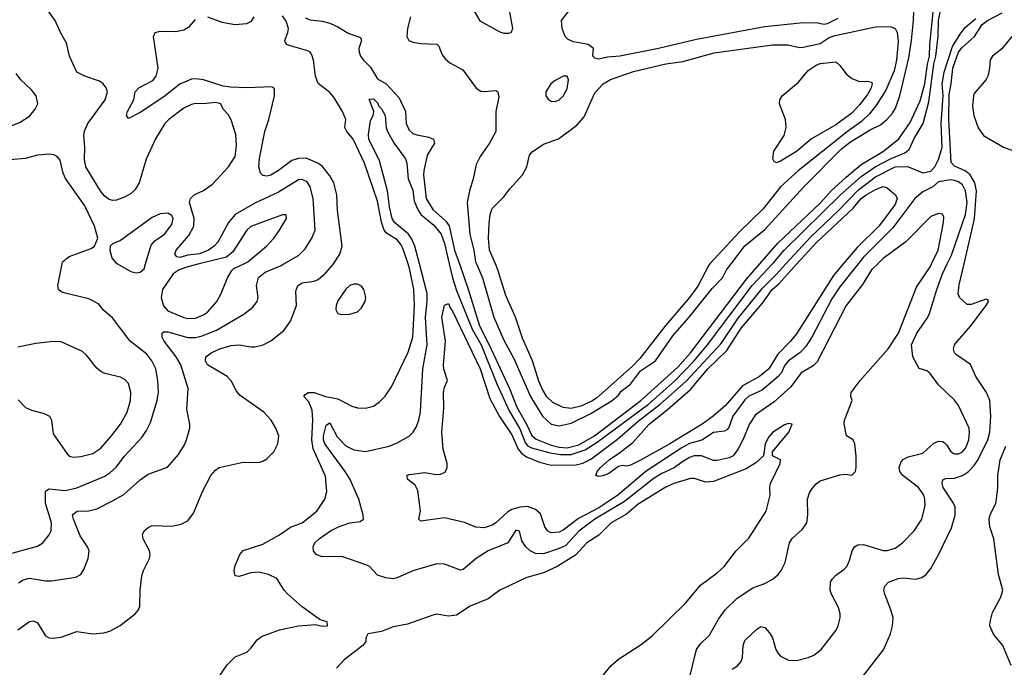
# Model space of a CAD drawing. Header units: inches. Extents: x 1173000 to 1307049, y 522583 to 678455.
# Tile 333 of 617: x 1292140 to 1297122, y 537960 to 541235. Entities that reach past the tile are written whole.
import ezdxf

# ---------------------------------------------------------------- set-up
doc = ezdxf.new("R2010")
doc.units = ezdxf.units.IN
doc.header["$MEASUREMENT"] = 0
doc.layers.add('B2593', color=7, linetype='Continuous')
doc.layers.add('B2594', color=7, linetype='Continuous')

msp = doc.modelspace()

# ---------------------------------------------------------------- linework, layer by layer
at = {"layer": 'B2593', "color": 5}
for points, elevation in [([(1292070, 538529.3), (1292230, 538572.3), (1292256.4, 538590), (1292289.8, 538630.2), (1292298.9, 538650), (1292300.2, 538690), (1292270.5, 538790), (1292270, 538850.6), (1292290, 538863.2), (1292370, 538855), (1292430, 538868.4), (1292570, 538926.8), (1292596.5, 538943.5), (1292627.9, 538972.1), (1292670, 539027.3), (1292757.6, 539122.4), (1292781.7, 539158.3), (1292801.2, 539198.8), (1292835.7, 539310), (1292843, 539350), (1292839.6, 539410), (1292828.3, 539470), (1292809.1, 539510), (1292784.1, 539544.1), (1292699.7, 539610), (1292610, 539726.9), (1292565.2, 539765.2), (1292538.9, 539798.9), (1292490, 539824), (1292370, 539852.3), (1292350, 539859.3), (1292337.2, 539870), (1292332.7, 539890), (1292354.1, 540000)], 960), ([(1292129.8, 538150.2), (1292190, 538191.1), (1292210, 538195.5), (1292230, 538185.7), (1292270, 538119.5), (1292289.2, 538109.2), (1292307.9, 538107.9), (1292350, 538112.6), (1292430, 538141.3), (1292510.1, 538130.1), (1292566.3, 538133.7), (1292596.6, 538143.4), (1292649.2, 538170.8), (1292724.7, 538230), (1292740.5, 538250), (1292748.5, 538270), (1292749, 538351), (1292758, 538422), (1292766, 538450), (1292796.4, 538510), (1292800.9, 538530), (1292796.8, 538550), (1292764.4, 538610), (1292761.1, 538630), (1292769.8, 538650.2), (1292790, 538667), (1292810, 538676.5), (1292910, 538674.3), (1292956.3, 538683.7), (1292990, 538701.3), (1293019.8, 538740.2), (1293067.4, 538852.6), (1293108, 538930), (1293130, 538956.9), (1293150, 538970.3), (1293270, 538997.3), (1293350, 538996.5), (1293370, 539002.2), (1293390, 539013.6), (1293425.8, 539050), (1293445.8, 539090), (1293450.8, 539130), (1293436.5, 539170), (1293412.8, 539210), (1293375.5, 539250), (1293254.8, 539334.8), (1293236.9, 539356.9), (1293210, 539408.4), (1293189.9, 539429.9), (1293091.1, 539490), (1293079.7, 539510), (1293082, 539530), (1293108.3, 539550), (1293153.5, 539570), (1293210, 539587.7), (1293250, 539590.6), (1293310, 539580.1), (1293330, 539581.1), (1293371.2, 539590), (1293410, 539610.2), (1293476.1, 539663.9), (1293510, 539710.3), (1293540.2, 539790), (1293537.3, 539862.7), (1293547.4, 539890), (1293570, 539903.5), (1293630, 539913), (1293650, 539921.8), (1293686.8, 539953.2), (1293724.7, 539995.3), (1293727.7, 540000)], 920), ([(1292133.2, 538386.8), (1292156.9, 538403.1), (1292190, 538411.4), (1292270, 538398), (1292301.8, 538398.2), (1292423.6, 538416.4), (1292449.2, 538430), (1292465.1, 538454.9), (1292486, 538510), (1292491.1, 538550), (1292483.5, 538570), (1292445.6, 538625.6), (1292411.9, 538710), (1292406.8, 538730), (1292410, 538734.9), (1292430.8, 538749.2), (1292490, 538752), (1292530, 538762), (1292610, 538801.7), (1292666.4, 538833.6), (1292750, 538908.2), (1292790, 538936.2), (1292887.3, 538972.7), (1292943.1, 539036.9), (1292974.5, 539085.5), (1292984.1, 539110), (1293000.4, 539170), (1293001.7, 539190), (1292986, 539266), (1292992.4, 539370), (1292956.1, 539490), (1292931.6, 539530), (1292870.6, 539610), (1292861, 539630), (1292860.4, 539650), (1292870, 539657.2), (1292890, 539657), (1292990, 539627.2), (1293030, 539628), (1293063.5, 539636.5), (1293135.4, 539664.6), (1293274.3, 539745.7), (1293319, 539781), (1293341.6, 539810), (1293346.3, 539830), (1293338.2, 539890), (1293348.4, 539931.6), (1293381.5, 539958.5), (1293459.7, 539990), (1293477.2, 540000)], 940), ([(1292635.6, 540000), (1292701.6, 539961.6), (1292730, 539954.6), (1292750, 539957.4), (1292770, 539975.5), (1292777.4, 540000)], 960), ([(1293048.3, 540000), (1292990, 539985.4), (1292947.5, 539970), (1292917.3, 539950), (1292863.4, 539870), (1292856.6, 539830), (1292868.1, 539788.1), (1292890, 539763.5), (1292970, 539728.9), (1292990, 539723.1), (1293030, 539725.1), (1293070, 539741.9), (1293090, 539756.1), (1293137.4, 539810), (1293160.2, 539850), (1293190.9, 539929.1), (1293213.6, 539966.4), (1293224, 539976), (1293273.7, 540000)], 960), ([(1293150, 537914), (1293190, 537973), (1293230, 538013), (1293290, 538037.3), (1293310, 538056.3), (1293341.3, 538098.7), (1293363.7, 538116.3), (1293454, 538150), (1293550, 538170.3), (1293636.4, 538176.4), (1293670, 538168), (1293698, 538170), (1293695.3, 538190), (1293661, 538201), (1293636.6, 538216.6), (1293570, 538266), (1293496.2, 538330), (1293477.6, 538350), (1293440.7, 538410), (1293398.4, 538430), (1293350, 538440.8), (1293310, 538438.6), (1293250, 538418.9), (1293230, 538422.7), (1293225.6, 538445.6), (1293228.8, 538470), (1293253.5, 538530), (1293270, 538550.2), (1293370, 538583.6), (1293455.5, 538630), (1293510, 538668.1), (1293570, 538691), (1293643.1, 538750), (1293684.1, 538810), (1293693.7, 538850), (1293686.8, 538926.8), (1293625, 539065), (1293619, 539110), (1293623.1, 539210), (1293620.5, 539260.5), (1293603, 539303), (1293577.7, 539330), (1293582.5, 539337.5), (1293599.3, 539350), (1293630.6, 539350.6), (1293686.7, 539330), (1293750, 539317.6), (1293820.3, 539280.3), (1293850, 539272.9), (1293890, 539271.3), (1293930, 539281.1), (1293958.9, 539301.1), (1293989.1, 539330.9), (1294021.7, 539378.3), (1294106.5, 539553.5), (1294129.9, 539630), (1294137.6, 539790), (1294134.1, 539870), (1294114.7, 539970), (1294105.1, 540000)], 880), ([(1296481.5, 540000), (1296450.2, 539970), (1296404.2, 539895.8), (1296322, 539790), (1296175.2, 539504.8), (1296155.4, 539484.6), (1296094.5, 539450), (1296041.7, 539378.3), (1295957.5, 539302.5), (1295862.5, 539237.5), (1295831.6, 539188.4), (1295802.9, 539117.1), (1295775.6, 539064.4), (1295750, 539029.1), (1295730, 539019.2), (1295670, 539005.2), (1295650, 539006.2), (1295590, 539030.3), (1295553.4, 539030), (1295530, 539021.7), (1295490, 538998), (1295451.8, 538968.2), (1295390, 538940.5), (1295350, 538916.1), (1295200.6, 538799.4), (1295050, 538710), (1294970, 538648.2), (1294903.6, 538576.4), (1294870, 538560.3), (1294790, 538534.6), (1294750, 538535.6), (1294722.7, 538550), (1294700.4, 538570), (1294680.3, 538600.3), (1294669.2, 538649.2), (1294650, 538653.3), (1294610.6, 538590), (1294510, 538549.8), (1294450.3, 538510), (1294384.8, 538455.2), (1294370, 538451), (1294290, 538481.5), (1294250, 538482.7), (1294130, 538448.7), (1294050, 538412.1), (1294030, 538407.4), (1293992.1, 538412.1), (1293950, 538425.6), (1293909.4, 538470), (1293896.8, 538476.8), (1293770, 538520.7), (1293670, 538518), (1293640.9, 538530), (1293627.3, 538550), (1293625.6, 538570), (1293633.6, 538590), (1293654.7, 538610), (1293713, 538650), (1293753.6, 538670), (1293810, 538690.2), (1293863, 538697), (1293879.5, 538710), (1293878.4, 538730), (1293856.8, 538810), (1293811.9, 538910), (1293787.3, 538950), (1293684, 539090), (1293676.6, 539110), (1293677.2, 539130), (1293690, 539184.9), (1293710, 539196.5), (1293745.7, 539125.7), (1293790, 539079.5), (1293830, 539059.8), (1293890, 539051.9), (1294010, 539078.9), (1294050, 539095), (1294110, 539129.1), (1294130.5, 539149.5), (1294145.6, 539174.4), (1294160.3, 539210), (1294168.5, 539251.5), (1294179.7, 539470), (1294201.5, 539590), (1294192.8, 539730), (1294202.2, 539810), (1294201.6, 539850), (1294162.4, 540000)], 860), ([(1296382.3, 540000), (1296290, 539883.4), (1296250, 539822.8), (1296148.8, 539630), (1296118.2, 539581.8), (1296090, 539552.6), (1296030, 539509.9), (1296011.9, 539488.1), (1295992.4, 539447.6), (1295977.7, 539430), (1295897.6, 539362.4), (1295830, 539331.1), (1295810, 539313.1), (1295749.3, 539230), (1295727.5, 539172.5), (1295718.4, 539161.6), (1295705.7, 539154.3), (1295650, 539148.1), (1295591, 539109), (1295530, 539092.3), (1295490, 539069.4), (1295310, 538952.2), (1295167.4, 538830), (1295070, 538767.2), (1294967, 538713), (1294890, 538653.1), (1294870, 538642.8), (1294830, 538640.5), (1294810.4, 538650.4), (1294798.1, 538670), (1294775.7, 538735.7), (1294750, 538758.1), (1294710, 538773.8), (1294670, 538769.9), (1294630, 538758.1), (1294610, 538745.6), (1294550, 538691.3), (1294530, 538678.5), (1294490, 538666), (1294448.4, 538668.4), (1294390, 538691.6), (1294290, 538716.3), (1294170, 538699.5), (1294159.5, 538710), (1294167.8, 538750), (1294154.6, 538854.6), (1294140.7, 538880.7), (1294104.5, 538910), (1294099.3, 538930), (1294110, 538934.9), (1294190, 538945), (1294245.6, 538934.4), (1294270, 538936.4), (1294292.5, 538947.5), (1294303.6, 538970), (1294302.6, 538990), (1294283.5, 539063.5), (1294275.6, 539150), (1294286.1, 539270), (1294284.6, 539350), (1294290, 539377.3), (1294304.7, 539410), (1294287, 539467), (1294284.8, 539490), (1294295.4, 539610), (1294276.5, 539730), (1294290, 539791), (1294310, 539799.3), (1294317.9, 539777.9), (1294330, 539761.5), (1294470, 539469.2), (1294519.1, 539319.1), (1294568.6, 539228.6), (1294630, 539135.1), (1294663, 539063), (1294680.6, 539040.6), (1294705, 539025), (1294770, 538997.8), (1294830, 538981.8), (1294955.9, 538984.1), (1294990, 538992.8), (1295030, 539013.2), (1295165.7, 539114.3), (1295270, 539204.5), (1295381.6, 539290), (1295510, 539404.8), (1295690, 539598.1), (1295775.1, 539724.9), (1295900.4, 539879.6), (1295970, 539948.7), (1296017.1, 540000)], 840), ([(1294313.8, 540000), (1294330, 539929.1), (1294350, 539865.3), (1294429.4, 539669.4), (1294474.4, 539590), (1294553.6, 539393.6), (1294616.9, 539256.9), (1294670, 539166.1), (1294697.1, 539097.1), (1294710, 539080.6), (1294730, 539070), (1294824.7, 539044.7), (1294875.9, 539035.9), (1294930, 539035.6), (1295000.6, 539059.4), (1295061.9, 539098.1), (1295322.3, 539290), (1295453.1, 539406.9), (1295552.4, 539510), (1295620.6, 539590), (1295846.1, 539890), (1295949.8, 540000)], 860), ([(1294365.4, 540000), (1294410, 539872.6), (1294466.1, 539686.1), (1294514.7, 539594.7), (1294618.2, 539370), (1294656.3, 539276.3), (1294705.2, 539190), (1294732, 539132), (1294754.1, 539114.1), (1294830, 539083.4), (1294870, 539073.5), (1294910, 539070.8), (1294970, 539085.9), (1295048.3, 539130), (1295283.2, 539310), (1295470, 539478.6), (1295533.6, 539550), (1295818, 539922), (1295885.6, 540000)], 880), ([(1294450.7, 540000), (1294482.6, 539930), (1294539.1, 539730), (1294590, 539615.1), (1294640.9, 539520.9), (1294724.4, 539330), (1294785.3, 539230), (1294829.6, 539189.6), (1294870, 539180.7), (1294930, 539194.1), (1295030, 539242.8), (1295137.7, 539310), (1295170, 539336.5), (1295184.2, 539355.8), (1295230, 539391.2), (1295280.7, 539459.3), (1295357.3, 539510), (1295444.2, 539635.8), (1295527.3, 539730), (1295644, 539876), (1295696.2, 539930), (1295716.8, 539970), (1295739.5, 540000)], 920), ([(1295632.4, 540000), (1295626.5, 539993.5), (1295571.8, 539888.2), (1295530, 539830), (1295409.4, 539690.6), (1295277.8, 539522.2), (1295238.8, 539481.2), (1295059.1, 539320.9), (1295034.7, 539305.3), (1294979, 539281), (1294930, 539269.3), (1294890, 539274.2), (1294838.5, 539298.5), (1294808.1, 539328.1), (1294785.7, 539365.7), (1294767.3, 539407.3), (1294734.5, 539510), (1294684.7, 539624.7), (1294649.3, 539730), (1294600.7, 539840.7), (1294559.6, 539970), (1294547.1, 540000)], 920), ([(1296307.6, 540000), (1296258.3, 539941.7), (1296070, 539647.1), (1296040.9, 539610), (1295976.4, 539543.6), (1295930, 539468.6), (1295883, 539430), (1295796.8, 539383.2), (1295710, 539281.8), (1295649.4, 539230), (1295592.9, 539190), (1295430.1, 539090), (1295285.5, 539010), (1295230, 538982.9), (1295210, 538977.2), (1295190, 538981.2), (1295170, 538975.1), (1295120.6, 538939.4), (1295090, 538927.6), (1295070, 538925.1), (1295055.3, 538930), (1295061.3, 538950), (1295079.2, 538970), (1295123.2, 539010), (1295175.8, 539044.2), (1295242.8, 539097.2), (1295324.5, 539190), (1295417.1, 539262.9), (1295534.9, 539365.1), (1295621.3, 539470), (1295717.4, 539562.6), (1295790, 539675), (1295898.8, 539801.2), (1295948.4, 539870), (1295980.7, 539899.3), (1296072.7, 540000)], 820), ([(1295522, 537878), (1295564.1, 538050), (1295583, 538077), (1295630, 538123.1), (1295676.1, 538203.9), (1295709.9, 538250.1), (1295770, 538310.2), (1295850, 538362), (1295910, 538383.6), (1295952.3, 538407.7), (1295978, 538430), (1295992.8, 538450), (1296012.6, 538490), (1296035.1, 538590), (1296049.1, 538610.9), (1296101.4, 538658.6), (1296122.6, 538690), (1296128.4, 538730), (1296125.7, 538810), (1296137, 538843), (1296150, 538863.8), (1296170, 538888.2), (1296190, 538903.8), (1296290, 538933.4), (1296316.3, 538936.3), (1296350, 538932), (1296368.9, 538951.1), (1296373.2, 538970), (1296372, 539028), (1296365.1, 539090), (1296357.2, 539110), (1296323.7, 539130), (1296311.8, 539191.8), (1296313, 539210), (1296352.4, 539310), (1296346, 539330), (1296347.1, 539350), (1296392.3, 539410), (1296534.2, 539570), (1296587.2, 539650), (1296677.8, 539882.2), (1296749.9, 539990), (1296754.6, 540000)], 860), ([(1295746, 537950), (1295771.6, 537968.4), (1295790.7, 537990), (1295797, 538010), (1295801.3, 538070), (1295810, 538096.5), (1295870, 538153.4), (1295890, 538166), (1295910, 538161.7), (1295934.6, 538134.6), (1295948.9, 538108.9), (1295966.6, 538050), (1295977.2, 538030), (1295990, 538015.8), (1296030, 537996.5), (1296070, 537994.4), (1296130, 538009.1), (1296157.7, 538022.3), (1296195.6, 538050), (1296271.6, 538148.4), (1296281.7, 538170), (1296290.9, 538210), (1296290.9, 538230), (1296282.5, 538262.5), (1296247.6, 538330), (1296241.5, 538350), (1296243.1, 538390), (1296252.1, 538407.9), (1296270, 538426.4), (1296310, 538454), (1296324.7, 538470), (1296339.2, 538500.8), (1296352.1, 538550), (1296363.5, 538570), (1296380.5, 538579.5), (1296410, 538581.1), (1296510, 538551.3), (1296530, 538551.2), (1296570, 538562.9), (1296606.4, 538590), (1296666.6, 538650), (1296705.5, 538710), (1296721.1, 538778.9), (1296720.9, 538810), (1296714.7, 538830), (1296687.6, 538870), (1296608.6, 538930), (1296594.2, 538950), (1296589.7, 538970), (1296600.5, 538999.5), (1296609.8, 539010.2), (1296635.7, 539024.3), (1296710, 539043.6), (1296766, 539094), (1296790, 539104.2), (1296810, 539102.4), (1296817.3, 539097.3), (1296830, 539085.5), (1296850, 539053), (1296863.4, 539043.4), (1296870, 539039.5), (1296890, 539040.3), (1296910, 539050.3), (1296927.4, 539070), (1296942.6, 539110), (1296946.8, 539146.8), (1296944.2, 539170), (1296890, 539283.6), (1296870, 539311.2), (1296790, 539387.8), (1296746.3, 539446.3), (1296730, 539459.7), (1296691.7, 539471.7), (1296659.6, 539530), (1296653.3, 539590), (1296678.8, 539650), (1296732.8, 539727.2), (1296744.1, 539750), (1296780.4, 539870), (1296809.9, 539950.1), (1296833.7, 540000)], 840), ([(1296370, 537867), (1296510.6, 538049.4), (1296545.7, 538130), (1296556, 538170), (1296559.2, 538210), (1296548.7, 538250), (1296516.9, 538330), (1296512.8, 538350), (1296516.9, 538370), (1296536.2, 538390), (1296586, 538410), (1296610, 538412.7), (1296674.3, 538405.7), (1296705.5, 538414.5), (1296726.3, 538430), (1296750, 538460.4), (1296790, 538528.2), (1296854.9, 538665.1), (1296874.3, 538730), (1296873.7, 538770), (1296865.4, 538790), (1296812.6, 538870), (1296807.2, 538890), (1296810, 538903), (1296814.3, 538910), (1296825.4, 538914.6), (1296870, 538916.4), (1296910, 538929.3), (1296941.2, 538950), (1296970, 538980.6), (1296990, 539010.8), (1297038.6, 539110), (1297048.8, 539150), (1297054.1, 539230), (1297048.9, 539308.9), (1297032, 539350), (1296978, 539430), (1296951.2, 539491.2), (1296880.7, 539540.7), (1296870.5, 539550.5), (1296865.4, 539570), (1296871, 539590), (1296885.4, 539610), (1296952.6, 539687.4), (1297031.1, 539790), (1297041.7, 539810), (1297038.2, 539818.2), (1297030, 539821.7), (1296954.5, 539794.5), (1296934, 539794), (1296895.1, 539830), (1296888.4, 539848.4), (1296893.8, 539893.8), (1296918.5, 540000)], 820), ([(1292132.4, 539312.4), (1292170, 539273.4), (1292200.2, 539260.2), (1292264.4, 539244.4), (1292290.3, 539230.3), (1292301.1, 539210), (1292310, 539140.7), (1292379.9, 539039.9), (1292390, 539028.5), (1292410, 539022.6), (1292450, 539026.5), (1292510, 539042), (1292550, 539069.1), (1292604.8, 539130), (1292650, 539190.3), (1292684, 539250), (1292701.1, 539310), (1292702.5, 539350), (1292690, 539395.1), (1292674.3, 539414.3), (1292650, 539427.8), (1292570, 539445), (1292550, 539455.3), (1292530, 539472.6), (1292478.4, 539538.4), (1292457.5, 539557.5), (1292350, 539605.8), (1292310, 539608.2), (1292222, 539598), (1292130, 539578.7)], 980), ([(1295034.5, 537850), (1295132.8, 537970), (1295170, 538000.9), (1295285.2, 538074.8), (1295340.7, 538119.3), (1295510, 538286.5), (1295585, 538375), (1295670, 538437.8), (1295704.4, 538470), (1295766.2, 538550), (1295830, 538612.9), (1295917.6, 538750), (1295938.3, 538830), (1295935.6, 538870), (1295939.1, 538890), (1295987.8, 538990), (1295989.2, 539010), (1295948.7, 539030), (1295949, 539050), (1296031.8, 539150), (1296048, 539190), (1296030, 539192.8), (1296010, 539186.3), (1295950, 539148.3), (1295930, 539126), (1295912.8, 539090), (1295903, 539030), (1295865.2, 538994.8), (1295816.3, 538963.7), (1295650, 538899.7), (1295610, 538896.8), (1295555.3, 538915.3), (1295534.9, 538914.9), (1295450, 538889.5), (1295410, 538871.6), (1295270, 538784.3), (1295210, 538735), (1295133.5, 538690), (1295070, 538628.8), (1295010, 538589.9), (1294952.5, 538527.5), (1294860.1, 538470), (1294790, 538438), (1294706.2, 538413.8), (1294570.1, 538349.9), (1294510, 538306.8), (1294419.5, 538270), (1294350, 538224.2), (1294310, 538219.2), (1294250, 538228.2), (1294230, 538224.7), (1294101.7, 538178.3), (1294030, 538164.1), (1293970, 538141.7), (1293902, 538130), (1293891, 538110), (1293891, 538090), (1293876, 538070), (1293782.5, 537997.5), (1293743.5, 537956.5)], 880), ([(1297156.8, 537970), (1297114.1, 538070), (1297067.1, 538127.1), (1297049.7, 538170), (1297050.2, 538190), (1297062.4, 538237.6), (1297104.5, 538315.5), (1297114.7, 538350), (1297093.1, 538430), (1297069.4, 538610), (1297048.5, 538670), (1297045.6, 538710), (1297050, 538730.8), (1297079.4, 538790), (1297083.2, 538810), (1297089.9, 538870.1), (1297089.9, 538929.9), (1297101.4, 539010), (1297130, 539077.8)], 780)]:
    msp.add_lwpolyline(points, dxfattribs=dict(at, elevation=elevation))
at = {"layer": 'B2593', "color": 5, "elevation": 920}
msp.add_lwpolyline([(1293850, 539898), (1293830, 539898), (1293810.8, 539890), (1293790, 539871.6), (1293750, 539814), (1293741.5, 539790), (1293739.5, 539770), (1293750, 539748.4), (1293770, 539743.7), (1293810, 539746.4), (1293850, 539757.3), (1293870, 539777.3), (1293887.8, 539810), (1293891, 539830), (1293881.3, 539870), (1293870, 539887)], close=True, dxfattribs=at)
at = {"layer": 'B2594', "color": 5}
for points, elevation in [([(1295739.5, 540000), (1295808.7, 540091.3), (1295910, 540174.6), (1296107, 540390), (1296297.9, 540582.1), (1296343.5, 540616.5), (1296442.8, 540677.2), (1296496.3, 540703.7), (1296527.8, 540730), (1296557.2, 540762.8), (1296572.4, 540787.6), (1296594, 540850), (1296638.8, 541041.2), (1296652.9, 541130), (1296662.5, 541230), (1296665.9, 541330)], 920), ([(1293477.2, 540000), (1293550, 540041.8), (1293584.1, 540075.9), (1293618.8, 540130), (1293635.6, 540170), (1293625.2, 540330), (1293609.1, 540389.1), (1293594.9, 540414.9), (1293570, 540427.4), (1293550, 540424.9), (1293450, 540363.4), (1293330, 540306.4), (1293230.9, 540249.1), (1293197.3, 540210), (1293143.1, 540110), (1293123.9, 540090), (1293095, 540070), (1293050, 540051.4), (1292990, 540043.7), (1292950, 540032.7), (1292935.3, 540035.3), (1292925.4, 540050), (1292932.2, 540070), (1292996.7, 540143.3), (1293021.3, 540190), (1293022.4, 540230), (1292999.8, 540310), (1293004.4, 540330), (1293022.6, 540350), (1293070, 540371.4), (1293116.3, 540403.7), (1293196.5, 540490), (1293230, 540543.8), (1293237.4, 540597.4), (1293234.5, 540654.5), (1293210, 540728.7), (1293194.8, 540754.8), (1293170, 540782), (1293158, 540810), (1293130, 540816.2), (1293070, 540809.7), (1293030, 540810.7), (1293010, 540806.6), (1292970, 540788.1), (1292894.4, 540730), (1292875.2, 540710), (1292827.9, 540632.1), (1292780.8, 540530), (1292744.8, 540410), (1292724.1, 540375.9), (1292704.1, 540355.9), (1292670, 540337), (1292630, 540322.6), (1292610, 540320.6), (1292590, 540326.9), (1292570, 540341.7), (1292550, 540366), (1292474.6, 540490), (1292468.1, 540528.1), (1292469.5, 540590), (1292464.6, 540650), (1292468, 540672), (1292485, 540710), (1292572.2, 540830), (1292583.9, 540870), (1292578.3, 540890), (1292562.4, 540910), (1292543.2, 540923.2), (1292469.5, 540950), (1292429.6, 540970), (1292391.3, 541050), (1292376.6, 541116.6), (1292346, 541170), (1292319.6, 541230), (1292262, 541310)], 940), ([(1294432.4, 541290), (1294469.2, 541229.2), (1294570, 541172.8), (1294590, 541166), (1294613.9, 541166.1), (1294627, 541170), (1294635.4, 541190), (1294613.3, 541310)], 940), ([(1296279.9, 541240.1), (1296226.3, 541213.7), (1296210, 541210.5), (1296170, 541218.2), (1296090, 541217.1), (1295910, 541198.9), (1295564.5, 541135.5), (1295373.1, 541090), (1295177.1, 541050), (1295114.6, 541045.4), (1295070, 541035.5), (1295050, 541039.7), (1295040.5, 541050), (1295044.2, 541090), (1295016.2, 541110), (1294943, 541123), (1294914.7, 541134.7), (1294899.8, 541150), (1294884.4, 541190), (1294882, 541230), (1294927.4, 541290)], 920), ([(1295885.6, 540000), (1295975.8, 540104.2), (1296190, 540307.2), (1296245.3, 540370), (1296322.2, 540437.8), (1296398.2, 540501.8), (1296510.5, 540570), (1296587.7, 540632.3), (1296645.2, 540714.8), (1296696.1, 540823.9), (1296719.6, 540910), (1296734.2, 541010), (1296744.5, 541050), (1296745.2, 541110), (1296764.2, 541290)], 880), ([(1295949.8, 540000), (1295954.8, 540005.2), (1296008.9, 540070), (1296293.1, 540350), (1296398.4, 540441.6), (1296468.9, 540491.1), (1296550, 540533.6), (1296619.2, 540560.8), (1296641.5, 540578.5), (1296666.6, 540633.4), (1296711.2, 540710), (1296739.8, 540820.2), (1296765.8, 541010), (1296776.3, 541050), (1296787.5, 541150), (1296789.2, 541230), (1296800.4, 541290)], 860), ([(1296918.5, 540000), (1296971.5, 540228.5), (1296981.3, 540370), (1296972.8, 540410), (1296949.6, 540450), (1296924.1, 540470), (1296870, 540494.6), (1296853.4, 540513.4), (1296841.6, 540730), (1296843.1, 540856.9), (1296854, 540910), (1296862.2, 540990), (1296890, 541070.4), (1296907.2, 541092.8), (1296971.4, 541150), (1297010.2, 541210), (1297037.8, 541230), (1297110.7, 541269.3)], 820), ([(1293727.7, 540000), (1293759.8, 540050), (1293772.1, 540090), (1293748.4, 540270), (1293745.1, 540350), (1293729.9, 540409.9), (1293710, 540446), (1293672.1, 540492.1), (1293648.8, 540508.8), (1293590, 540535.4), (1293550, 540532.8), (1293517.7, 540522.3), (1293450, 540472), (1293410, 540449.1), (1293390, 540443.7), (1293370, 540446.6), (1293358, 540458), (1293349.8, 540490), (1293353.6, 540533.6), (1293379.9, 540670), (1293400.7, 540730), (1293429.8, 540849.8), (1293430, 540882), (1293426, 540890), (1293415.5, 540895.5), (1293290.1, 540889.9), (1293206.4, 540893.6), (1293170, 540899.2), (1293070, 540930.4), (1293030, 540936.4), (1293010, 540934.5), (1292950, 540909), (1292870, 540845.6), (1292750, 540766.2), (1292690, 540735.1), (1292680.5, 540750), (1292685.6, 540770), (1292717.2, 540830), (1292725.1, 540870), (1292742.4, 540890), (1292812.9, 540927.1), (1292831.1, 540950), (1292840.4, 540990), (1292817, 541150), (1292825.2, 541170), (1292850, 541176.5), (1292930, 541175.8), (1292970, 541183.6), (1292999.2, 541200.8), (1293030, 541236.3)], 920), ([(1293090, 541249.1), (1293163, 541223), (1293230, 541210.8), (1293290, 541216.1), (1293312.4, 541227.6), (1293325.8, 541250)], 920), ([(1294105.1, 540000), (1294082.8, 540070), (1294070, 540096.7), (1294050, 540122.1), (1293996.2, 540156.2), (1293985, 540170), (1293970.9, 540210.9), (1293950, 540318), (1293884.8, 540510), (1293827.9, 540630), (1293795, 540670), (1293786, 540690), (1293790.3, 540730), (1293773.8, 540770), (1293730, 540842.6), (1293710, 540866.7), (1293650, 540911.4), (1293637.1, 540950), (1293626.7, 541030), (1293617.8, 541057.8), (1293609.9, 541069.9), (1293597.5, 541077.5), (1293504.1, 541104.1), (1293491.7, 541110), (1293483.3, 541123.3), (1293481.2, 541130), (1293497.3, 541170), (1293499.6, 541190), (1293487.8, 541227.8), (1293470, 541255)], 880), ([(1293583.9, 541243.9), (1293610, 541233.4), (1293670, 541226.8), (1293710, 541217), (1293750, 541199.4), (1293805.2, 541165.2), (1293864.7, 541144.7), (1293869.3, 541130), (1293856.8, 541090), (1293857.3, 541070), (1293865, 541050), (1293879.1, 541030), (1293915.5, 540995.5), (1293950, 540935), (1293994.8, 540910), (1294059.6, 540839.6), (1294092.7, 540770), (1294095.7, 540710), (1294110, 540676.3), (1294130, 540659.8), (1294150, 540651.8), (1294210, 540640.4), (1294234.5, 540630), (1294239.8, 540610), (1294201.6, 540550), (1294184.8, 540470), (1294182.8, 540450), (1294196.7, 540330), (1294230, 540274.7), (1294295.8, 540215.8), (1294312.7, 540192.7), (1294340.9, 540070), (1294365.4, 540000)], 880), ([(1294117.7, 541250), (1294101.7, 541190), (1294099.8, 541150), (1294109.2, 541130), (1294130, 541121.3), (1294170, 541115), (1294250.8, 541110.8), (1294260.8, 541100.8), (1294277.4, 541057.4), (1294294.4, 541034.4), (1294316.5, 541016.5), (1294381.9, 540981.9), (1294450, 540888.9), (1294474, 540874), (1294490, 540871.3), (1294550, 540877.3), (1294558.9, 540870), (1294564.3, 540844.3), (1294549.3, 540770), (1294549.3, 540670), (1294516.8, 540610), (1294470, 540543.5), (1294450, 540502.2), (1294435, 540430), (1294415.3, 540370), (1294404.8, 540310), (1294417.9, 540150), (1294437.9, 540070), (1294446.2, 540010), (1294450.7, 540000)], 920), ([(1296017.1, 540000), (1296142.9, 540137.1), (1296282.6, 540270), (1296385, 540375), (1296470, 540439.9), (1296570, 540490.4), (1296632.5, 540492.5), (1296710, 540461.3), (1296751.2, 540468.8), (1296770, 540490.5), (1296790, 540528.4), (1296807.7, 540590), (1296803.5, 540710), (1296813.3, 540850), (1296808.5, 540910), (1296817.5, 540970), (1296860.4, 541099.6), (1296898.5, 541161.5), (1296924.1, 541195.9), (1296978.5, 541241.5)], 840), ([(1294547.1, 540000), (1294517.9, 540070), (1294512.9, 540130), (1294515.8, 540204.2), (1294521.1, 540250), (1294530, 540280.6), (1294590, 540338.4), (1294620.5, 540379.5), (1294684.8, 540450), (1294705.5, 540490), (1294719.1, 540550), (1294732.6, 540567.4), (1294790, 540605.7), (1294866.8, 540633.2), (1294958.9, 540701.1), (1294996, 540744), (1295050, 540865.1), (1295092, 540910), (1295130, 540932.1), (1295246.7, 540973.3), (1295410, 541010.9), (1295496.4, 541023.6), (1295653.3, 541066.7), (1295950, 541108), (1296027.2, 541107.2), (1296085.9, 541094.1), (1296104.6, 541095.4), (1296190, 541114.3), (1296235.6, 541144.4), (1296265.8, 541154.2), (1296470, 541198.1), (1296521.2, 541201.2), (1296550, 541198.2), (1296569.8, 541189.8), (1296580.6, 541170), (1296584.4, 541124.4), (1296576.6, 541030), (1296564.5, 540975.5), (1296522, 540878), (1296475.6, 540804.4), (1296440.7, 540759.3), (1296399.8, 540720.2), (1296329.5, 540670), (1296079.6, 540470), (1295990, 540390.5), (1295901.7, 540278.3), (1295780, 540160), (1295632.4, 540000)], 920), ([(1297160.1, 541150), (1297110, 541087.3), (1297062.8, 541050), (1297050, 541031.3), (1297048.1, 540988.1), (1297039.3, 540950), (1297030, 540932.6), (1296970, 540860.8), (1296966.3, 540850), (1296961.7, 540798.3), (1296968.2, 540750), (1296990, 540688.2), (1297017.4, 540650), (1297118.2, 540590), (1297174.2, 540570)], 820), ([(1292025.2, 540670), (1292142.6, 540717.4), (1292190, 540747.2), (1292217.8, 540782.2), (1292231.1, 540810), (1292222.6, 540850), (1292200, 540880), (1292145.1, 540930), (1292122, 540962)], 960), ([(1294162.4, 540000), (1294139, 540090), (1294125.1, 540125.1), (1294107.3, 540150), (1294036, 540210), (1294024.1, 540230), (1294011.7, 540288.3), (1294001.6, 540370), (1293961.1, 540521.1), (1293907.1, 540630), (1293905, 540655), (1293915.3, 540724.7), (1293929.3, 540750.7), (1293931.6, 540770), (1293907.8, 540832.2), (1293930, 540834.7), (1293950, 540814.3), (1293957.4, 540797.4), (1293970, 540783.8), (1293990.1, 540750), (1293994, 540690), (1294000.8, 540670), (1294032.9, 540612.9), (1294091.7, 540531.7), (1294099.8, 540510), (1294106, 540430), (1294130, 540372.2), (1294136.5, 540316.5), (1294154.5, 540274.5), (1294170.6, 540250), (1294235.6, 540195.6), (1294273.3, 540150), (1294290, 540103.8), (1294313.8, 540000)], 860), ([(1292354.1, 540000), (1292356, 540010), (1292390, 540037.1), (1292501.5, 540078.5), (1292519, 540090), (1292536, 540130), (1292518.7, 540190), (1292470, 540292.8), (1292371, 540431), (1292359.3, 540459.3), (1292344, 540524), (1292330, 540542.6), (1292312.1, 540552.1), (1292290, 540555), (1292230, 540549), (1292170, 540533.3), (1292090, 540526)], 960), ([(1296833.7, 540000), (1296855, 540045), (1296926.4, 540250), (1296933.7, 540310), (1296925.5, 540370), (1296910, 540399.9), (1296890, 540415.5), (1296870, 540422), (1296850, 540425.1), (1296790, 540415), (1296760.6, 540390), (1296710, 540364.6), (1296669.6, 540330), (1296557.7, 540182.3), (1296410, 540034.9), (1296382.3, 540000)], 840), ([(1296072.7, 540000), (1296170, 540106.5), (1296357.4, 540282.6), (1296398.2, 540330), (1296423.9, 540350), (1296470, 540375.7), (1296510, 540390.8), (1296530, 540385.2), (1296571.1, 540350), (1296580.8, 540330), (1296570, 540300.8), (1296487.9, 540190), (1296377.3, 540082.7), (1296307.6, 540000)], 820), ([(1292777.4, 540000), (1292805.9, 540094.1), (1292823.9, 540116.1), (1292872.2, 540150), (1292910, 540199.5), (1292916.2, 540230), (1292910, 540244.2), (1292890, 540257.2), (1292850, 540253.3), (1292810, 540234.7), (1292650, 540119), (1292610, 540102), (1292598, 540090), (1292596, 540070), (1292606, 540030), (1292625.8, 540005.8), (1292635.6, 540000)], 960), ([(1293273.7, 540000), (1293294.4, 540010), (1293388.1, 540090), (1293425.8, 540130), (1293455.3, 540170), (1293489.5, 540230), (1293488.9, 540248.9), (1293470, 540247.3), (1293310, 540188.3), (1293289.5, 540170), (1293219.3, 540060.7), (1293185.7, 540034.3), (1293048.3, 540000)], 960), ([(1296754.6, 540000), (1296787.6, 540070), (1296815.3, 540210), (1296815.5, 540235.5), (1296810, 540251.8), (1296790, 540255.4), (1296750, 540240.4), (1296626, 540114), (1296510, 540027.3), (1296481.5, 540000)], 860)]:
    msp.add_lwpolyline(points, dxfattribs=dict(at, elevation=elevation))
for points, elevation in [([(1296390, 540922.1), (1296430, 540923.3), (1296450, 540918.8), (1296454.2, 540910), (1296449.1, 540890), (1296430, 540855.8), (1296390, 540804.3), (1296350, 540762.9), (1296270, 540703.6), (1296147.4, 540632.6), (1296070, 540568.7), (1295990, 540519.8), (1295970, 540511.2), (1295957.7, 540517.7), (1295951, 540531), (1295956.2, 540570), (1296008.9, 540650), (1296018.2, 540690), (1296015.1, 540730), (1295984.6, 540810), (1295986.5, 540830), (1295999, 540850), (1296081.6, 540918.4), (1296130, 540977.3), (1296170, 541005.7), (1296190, 541013.8), (1296270, 541021.8), (1296290, 541003.7), (1296321.7, 540961.7), (1296350, 540936.9)], 880), ([(1294890, 540949.7), (1294850, 540927.8), (1294828.2, 540910), (1294803, 540870), (1294803, 540850), (1294813.7, 540833.7), (1294830, 540823.7), (1294850, 540821.7), (1294870, 540830.3), (1294890, 540848.9), (1294910, 540884.4), (1294916.8, 540930), (1294910, 540949.4)], 940)]:
    msp.add_lwpolyline(points, close=True, dxfattribs=dict(at, elevation=elevation))

doc.saveas('drawing.dxf')
